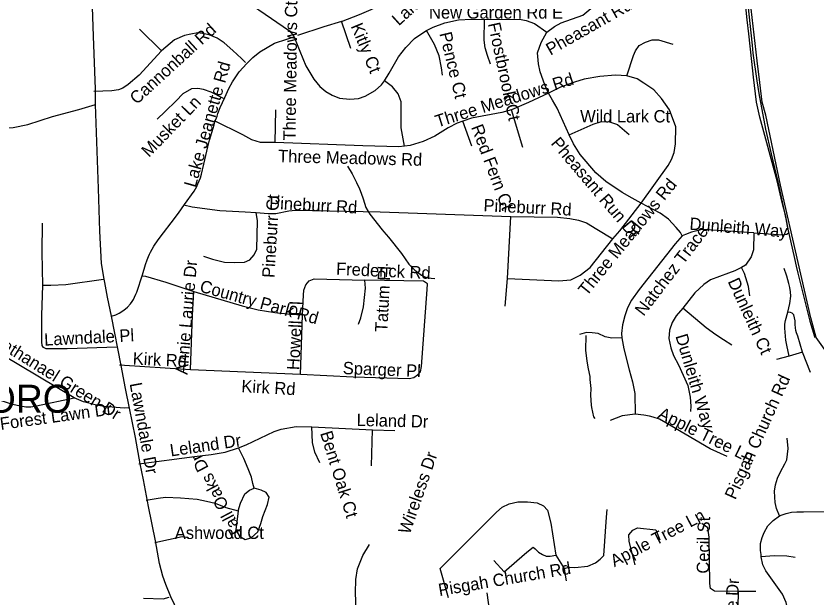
# Model space of a CAD drawing. Extents: x 1662474 to 1856135, y 779280 to 917889.
# Drawn here: x 1753631 to 1759792, y 863432 to 867907 of the extents above; entities that cross this region are included whole.
import ezdxf

# ---------------------------------------------------------------- set-up
doc = ezdxf.new("R2010")
doc.units = 0
for name, color, linetype in [('Exist Boundary Land Use Park Urban  Label', 7, 'Continuous'), ('Exist Hydrographic Misc Water Feature', 7, 'Continuous'), ('Exist Road Non-System Type 51', 7, 'Continuous'), ('Exist Road Non-System Type 51 Label', 7, 'Continuous'), ('Exist Utilities Electrical Transmission Line', 7, 'Continuous')]:
    doc.layers.add(name, color=color, linetype=linetype)

msp = doc.modelspace()

# ---------------------------------------------------------------- linework, layer by layer
at = {"layer": 'Exist Hydrographic Misc Water Feature'}
for points in [[(1759246.2, 868099.6), (1759261.2, 867971.3), (1759276.1, 867849.2), (1759292.7, 867683), (1759298.3, 867621), (1759328.6, 867408.7), (1759343.8, 867310.4), (1759395.5, 867038), (1759440, 866847.5), (1759490.2, 866631.1), (1759551.9, 866348.5), (1759563.4, 866290.4), (1759617.5, 866043.8), (1759631.1, 865983.8), (1759644.4, 865929.6), (1759736.7, 865560), (1759771.5, 865441.6), (1759775.4, 865435.5)], [(1756180.3, 866752.2), (1756215.7, 866693.8), (1756249.2, 866627.6), (1756272.7, 866577.4), (1756286.5, 866545.3), (1756302.3, 866501.1), (1756321.7, 866435), (1756339.4, 866404.8), (1756353.3, 866382.7), (1756448.3, 866261.9), (1756460.2, 866247.8), (1756495.8, 866205.4), (1756594.9, 866080.6), (1756652.3, 866000.2), (1756670.1, 865980), (1756697.8, 865953.7), (1756749.5, 865915.3), (1756775.5, 865901), (1756799.5, 865892.8), (1756825.3, 865890.7), (1756853.2, 865888.4)], [(1758085.8, 864811.4), (1758075.8, 864825.4), (1758060.4, 864895.5), (1758056.7, 864913.6), (1758053.2, 864991.6), (1758053.6, 865041.6), (1758051.8, 865065.6), (1758048.3, 865111.7), (1758046.4, 865135.8), (1758034.7, 865193.9), (1758023.3, 865254), (1758014, 865338), (1758015.1, 865450.1)]]:
    msp.add_lwpolyline(points, dxfattribs=at)
at = {"layer": 'Exist Road Non-System Type 51'}
for p, q in [((1756206.8, 867658.2), (1756133.9, 867868.8)), ((1754749.1, 867638.6), (1754580.2, 867806.5)), ((1754243.6, 867226.3), (1754241.4, 867345.8)), ((1755625.1, 866933.4), (1755628.4, 867187.1)), ((1757530.4, 866896), (1757441.9, 867185.5)), ((1757135.9, 866905.5), (1757068.9, 867099.2)), ((1757412, 865887.9), (1757438, 866365.6)), ((1757393.9, 865676.1), (1757412, 865887.9)), ((1759679.6, 865321), (1759578.4, 865291.6)), ((1759741.1, 865165.9), (1759679.6, 865321)), ((1759578.4, 865291.6), (1759481, 865265.4)), ((1754427, 865223.7), (1754972.1, 865189)), ((1754972.1, 865189), (1755819.9, 865152.2)), ((1755906.2, 864748.9), (1756372.1, 864726)), ((1756365, 864449.1), (1756372.1, 864726)), ((1756372.1, 864726), (1756545.1, 864718.9)), ((1757781.9, 863761.4), (1757847.4, 863659.4)), ((1759322.1, 863482.4), (1759187.9, 863480.4))]:
    msp.add_line(p, q, dxfattribs=at)
for points in [[(1754188.1, 868777.7), (1754312.4, 868783.9), (1754425.6, 868780.8), (1754492.4, 868770.6), (1754578.8, 868745.4), (1754669.2, 868696.5), (1754725.4, 868654.9), (1754774.8, 868612), (1755000.5, 868348.5), (1755062.9, 868273.7), (1755157.6, 868188.7), (1755251.6, 868122.5), (1755499.4, 867954.2), (1755735.1, 867792.9), (1755768.4, 867752.8)], [(1756135.7, 867865.6), (1756271.9, 867919.4), (1756363.1, 867957), (1756530.8, 868041.4), (1756645.7, 868114.3), (1756754.5, 868204.9), (1756835.2, 868302.8), (1756875.7, 868357)], [(1759306.4, 866238.9), (1759531.4, 866225.2), (1759558.6, 866230.4), (1759574.4, 866243.6), (1759551.4, 866364.9), (1759524, 866472.9), (1759485.6, 866638.6), (1759351.9, 867129.9), (1759327.1, 867243.9), (1759302.2, 867436.8), (1759289.9, 867557.2), (1759266.9, 867771.1), (1759254.5, 867877.1), (1759241.9, 868004.4), (1759222.1, 868138.9), (1759208.5, 868153.5), (1759148.1, 868122), (1759120.1, 868131.4), (1759067.9, 868180.5), (1759013.9, 868219.4)], [(1754241.4, 867345.8), (1754226.7, 867751.3), (1754217.1, 868052.1)], [(1757714.1, 867782.1), (1757773.4, 867826.2), (1757823.5, 867854), (1757991, 867914.2), (1758051.6, 867964.8), (1758135.1, 868043)], [(1756135.7, 867865.6), (1755998.8, 867825.2), (1755795.8, 867757.3)], [(1756789.1, 867795.8), (1756840.1, 867820.7), (1756928.9, 867854.2), (1757033.8, 867878.2), (1757133.8, 867883.2), (1757234, 867881.1)], [(1757280.8, 867538.2), (1757257.9, 867602.9), (1757240.1, 867662.4), (1757231.9, 867721.8), (1757234, 867881.1)], [(1757234, 867881.1), (1757503.6, 867882.1), (1757555.9, 867873.8), (1757619.4, 867849.9), (1757714.1, 867782.1)], [(1756464, 867410.2), (1756500.4, 867468.5), (1756572.4, 867594.8), (1756628.9, 867665.6), (1756696.5, 867735.2), (1756751.6, 867772.7), (1756789.1, 867795.8)], [(1756912, 867453.2), (1756902.6, 867508.1), (1756885, 867601.9), (1756850.6, 867688.4), (1756789.1, 867795.8)], [(1755396, 867549.1), (1755365.9, 867579.5), (1755298.1, 867641.9), (1755232.5, 867700.2), (1755179.2, 867736.7), (1755117, 867761.7), (1755066.6, 867774.2), (1755029.4, 867777.7), (1754976.1, 867767.2), (1754926.2, 867756.7), (1754850.1, 867723.1), (1754749.1, 867638.6)], [(1755406.2, 867543.5), (1755451.8, 867589.2), (1755505.7, 867631.2), (1755620, 867699.8), (1755713.8, 867730.5), (1755776.4, 867750.8)], [(1755768.4, 867752.8), (1755813.1, 867637.5), (1755860.9, 867523.9), (1755921.5, 867422.9), (1755968.1, 867365.6), (1756014.1, 867327), (1756062.9, 867298.9), (1756118.1, 867276.9), (1756197.4, 867267.7), (1756264, 867271.9), (1756317.2, 867290.5), (1756393.4, 867334.1), (1756441.1, 867378.2), (1756464, 867410.2)], [(1757726.1, 867314.9), (1757699.1, 867377.4), (1757663.1, 867479), (1757648.5, 867538.6), (1757643.2, 867624.1), (1757670.2, 867703.7), (1757714.1, 867782.1)], [(1758328.8, 867447.8), (1758379.6, 867604.2), (1758395.6, 867640.7), (1758423.8, 867679.5), (1758472.1, 867707.6), (1758523, 867724.1), (1758571.9, 867725.2), (1758682.6, 867689.8)], [(1754749.1, 867638.6), (1754579.2, 867451.4), (1754494.1, 867380.6), (1754453.5, 867351.9), (1754418.1, 867339.9), (1754369, 867332.2), (1754229.4, 867326.2)], [(1755237, 867282), (1755268.5, 867349.4), (1755295.3, 867400.9), (1755346.8, 867477.2), (1755406.2, 867543.5)], [(1754077.4, 864972.2), (1753532.5, 865296.4), (1753440.9, 865356.2), (1753381.6, 865406.9), (1753330.4, 865463.8), (1753274, 865529.9), (1753222.6, 865607.4), (1753187.6, 865657.5), (1753151.6, 865756.2), (1753124.9, 865849.1), (1753059.6, 866400.5), (1753055.6, 866541.8), (1753058.5, 866607.4), (1753073.5, 866705), (1753107.4, 867174.8), (1753116.9, 867347.8), (1753106.6, 867469), (1753079.2, 867532.8)], [(1758328.8, 867447.8), (1758242.9, 867453.5), (1758120.9, 867442), (1757999.9, 867421), (1757925.9, 867398.2), (1757819.9, 867359.9), (1757726.1, 867314.9)], [(1758439.8, 866468.8), (1758646.1, 866756.9), (1758672.9, 866804.2), (1758692.2, 866857.4), (1758704.4, 866925.4), (1758705.4, 867054.4), (1758657.4, 867184.8), (1758595.9, 867273.2), (1758537.6, 867338.9), (1758460.5, 867391.9), (1758409.6, 867424.1), (1758328.8, 867447.8)], [(1756618.9, 866905.5), (1756594.4, 867046.7), (1756594.4, 867248), (1756570.2, 867308.1), (1756526.6, 867363.5), (1756464, 867410.2)], [(1755227, 867272.2), (1755131.4, 867322), (1755071.9, 867342.2), (1755028.4, 867351.2), (1754980.2, 867348.2), (1754913.4, 867308.7), (1754862.9, 867256.4), (1754777.1, 867174.2), (1754716.5, 867112.9)], [(1757726.1, 867314.9), (1757572.1, 867242), (1757441.9, 867185.5)], [(1757884.6, 866993.9), (1757793.9, 867198.9), (1757757.4, 867259.2), (1757726.1, 867314.9)], [(1755161, 867093.1), (1755165.8, 867106), (1755172.5, 867123.2), (1755177.2, 867136.6), (1755184.3, 867156.5), (1755201.5, 867203.3), (1755237, 867282)], [(1753393.4, 867068.2), (1753493.3, 867055.4), (1753559.1, 867046.8), (1753609, 867050.7), (1753723.1, 867073.6), (1753911.4, 867134.5), (1754113.7, 867189.4), (1754243.6, 867226.3)], [(1754308.9, 865883.6), (1754288.9, 866004.5), (1754275.2, 866251.9), (1754264.2, 866581.7), (1754243.6, 867226.3)], [(1757441.9, 867185.5), (1757366.9, 867164.9), (1757133.5, 867121.8), (1757068.9, 867099.2)], [(1754927.5, 866457.9), (1755000.6, 866559.6), (1755021.9, 866596.7), (1755030.3, 866615.7), (1755049.4, 866663.4), (1755056.8, 866692), (1755075.9, 866767.3), (1755107, 866901.6), (1755118.6, 866952), (1755154.5, 867071.7), (1755161, 867093.1)], [(1755625.1, 866933.4), (1755510.4, 866934.6), (1755443.8, 866954.4), (1755376.1, 866992.9), (1755158.2, 867101)], [(1757068.9, 867099.2), (1757023, 867084.5), (1756955.4, 867046.9), (1756852.4, 866984.5), (1756762.6, 866941.2), (1756662.6, 866912.4), (1756618.9, 866905.5)], [(1757884.6, 866993.9), (1758071, 867074.5), (1758134.6, 867095), (1758196, 867093.7), (1758256.4, 867072.2), (1758347.1, 866996)], [(1758439.8, 866468.8), (1758371, 866506.6), (1758292.9, 866549.1), (1758166.9, 866634.7), (1758090.8, 866702.1), (1757971, 866843), (1757919.9, 866924.1), (1757884.6, 866993.9)], [(1756618.9, 866905.5), (1756576.1, 866902.4), (1756298.1, 866909.7), (1755625.1, 866933.4)], [(1754603.4, 865915.7), (1754627.4, 865997.2), (1754640.7, 866032.9), (1754650.4, 866057.7), (1754657.8, 866076.6), (1754665.4, 866092.3), (1754690.7, 866137.9), (1754725.6, 866185.8), (1754764.2, 866240.1), (1754824.5, 866317), (1754879.6, 866391.3), (1754927.5, 866457.9)], [(1754922, 866454.4), (1754986.6, 866439.9), (1755198.1, 866410.5), (1755392.9, 866402.4), (1755478.1, 866396.9)], [(1758220.9, 866192.9), (1758276.2, 866254.4), (1758439.8, 866468.8)], [(1758754.5, 866216.8), (1758741.9, 866242.8), (1758709.6, 866281.4), (1758649.2, 866344.9), (1758585.8, 866391.9), (1758439.8, 866468.8)], [(1755072.9, 866061.7), (1755141.6, 866037.8), (1755233.6, 866014.4), (1755313.4, 866011.9), (1755387.6, 866013.7), (1755430.4, 866032.5), (1755463.8, 866070.1), (1755482.4, 866114.7), (1755487.6, 866331.2), (1755478.1, 866396.9)], [(1755478.1, 866396.9), (1755570.9, 866388.4), (1755628.4, 866389.8), (1755730.1, 866409.4), (1755781.4, 866413.7), (1756432.5, 866401.4), (1757438, 866365.6)], [(1753836.8, 865834.7), (1753832, 866090), (1753834.4, 866313.9)], [(1757438, 866365.6), (1757796, 866359.6), (1757890.8, 866351.2), (1757957.4, 866336.8), (1758019.1, 866315.8), (1758099.1, 866267.7), (1758220.9, 866192.9)], [(1759306.4, 866238.9), (1758909.6, 866265.9), (1758826.9, 866245.7), (1758780.5, 866228.4), (1758754.5, 866216.8)], [(1757412, 865887.9), (1757807, 865869.9), (1757898.6, 865878.2), (1757970, 865915.5), (1758046.9, 865973), (1758220.9, 866192.9)], [(1758754.5, 866216.8), (1758700.1, 866154.4), (1758424.1, 865803.4), (1758365.8, 865722.1), (1758334.6, 865663.8), (1758314.6, 865601.4), (1758296.2, 865531.8), (1758287.6, 865465.4), (1758290.8, 865433.6)], [(1759306.4, 866238.9), (1759303, 866110), (1759285.6, 866055.4), (1759243.1, 865992.4), (1759211.1, 865973)], [(1759211.1, 865973), (1759159.8, 865948.2), (1759110.6, 865930.4), (1758972.1, 865878.5), (1758920.1, 865842.8), (1758851.4, 865778.2), (1758759.1, 865661.7)], [(1759274.6, 865756.7), (1759264.4, 865826.8), (1759234.2, 865926.8), (1759211.1, 865973)], [(1759566.9, 865629.7), (1759583.1, 865695.2), (1759589.4, 865753.9), (1759588.6, 865786.4), (1759583.4, 865818.4), (1759573.9, 865849.1), (1759566.5, 865879), (1759558.6, 865905.5), (1759552.1, 865929.9), (1759544.8, 865951.2), (1759539, 865965.4)], [(1754303.4, 865880.4), (1754013.9, 865839.9), (1753898.1, 865834.7), (1753836.8, 865834.7)], [(1754366.4, 865598.9), (1754335.8, 865744.2), (1754313.2, 865857.2), (1754308.9, 865883.6)], [(1754366.4, 865598.9), (1754399.8, 865609.2), (1754425.3, 865622.4), (1754459.4, 865645.4), (1754488.6, 865669), (1754510.4, 865693.6), (1754525.1, 865713), (1754534.5, 865727.8), (1754542.5, 865744.3), (1754552.6, 865767.1), (1754560, 865784), (1754603.4, 865915.7)], [(1754601, 865909.4), (1754626.8, 865907.6), (1754782.9, 865859.9), (1754998.9, 865788.8)], [(1755819.9, 865152.2), (1756224.1, 865132.6), (1756654.2, 865118.9), (1756689.6, 865126.2), (1756718.9, 865148), (1756742.4, 865171.9), (1756749.5, 865210.8), (1756792.6, 865803.4), (1756794.9, 865848), (1756764.8, 865867.8), (1756313.6, 865875.4)], [(1755835.6, 865609.4), (1755841.6, 865759.4), (1755845.9, 865800), (1755860.6, 865840.7), (1755885.5, 865870.1), (1755924.1, 865886.4), (1756313.6, 865875.4)], [(1756264.8, 865538.6), (1756283.6, 865587.4), (1756304.9, 865670.1), (1756318.4, 865815.2), (1756313.6, 865875.4)], [(1754406.5, 865361.7), (1754025.4, 865347.8), (1753863.2, 865348.9), (1753842, 865357), (1753832, 865372.7), (1753829.1, 865401.4), (1753829.4, 865607.4), (1753836.8, 865834.7)], [(1754972.1, 865189), (1754988.1, 865606), (1754998.9, 865788.8)], [(1754998.9, 865788.8), (1755370.6, 865679.8), (1755493.9, 865647), (1755620.6, 865626.5), (1755744, 865615.2), (1755835.6, 865609.4)], [(1758759.1, 865661.7), (1758707.5, 865602.4), (1758678.4, 865549.1), (1758657.4, 865490.6), (1758651.4, 865427.4), (1758666.9, 865354.4), (1758687.9, 865297.1), (1758726.1, 865223.9), (1758799.1, 865065.7), (1758816.4, 864976.2), (1758820.6, 864906.9), (1758819.9, 864864.6)], [(1759137.6, 865376.1), (1759073.1, 865417.6), (1759014.9, 865454.4), (1758938.8, 865509.4), (1758759.1, 865661.7)], [(1759578.4, 865291.6), (1759566.9, 865339.1), (1759561.2, 865363.5), (1759556.9, 865388.2), (1759552.6, 865415.2), (1759546.1, 865475.4), (1759544.5, 865507.1), (1759545.2, 865537.2), (1759549.2, 865565.6), (1759566.9, 865629.7)], [(1759679.6, 865321), (1759645, 865445.7), (1759639.5, 865457.2), (1759634, 865471.7), (1759629.5, 865489.5), (1759625.9, 865510.5), (1759624, 865534.9), (1759623, 865562.2), (1759614.1, 865608.2), (1759605.9, 865617.9), (1759604.1, 865619.7), (1759599.6, 865623.4), (1759588.4, 865627.4), (1759566.9, 865629.7)], [(1754437.5, 865228.7), (1754439.5, 865218.7), (1754366.4, 865598.9)], [(1755819.9, 865152.2), (1755822.2, 865222.9), (1755835.6, 865609.4)], [(1758290.8, 865433.6), (1758213.9, 865430.8), (1758161.6, 865439.9), (1758108.6, 865465.1), (1758063.6, 865471.9), (1758019.1, 865474), (1757964.8, 865457.5)], [(1758290.8, 865433.6), (1758306.5, 865348), (1758348.1, 865186.6), (1758373.1, 865095), (1758391.8, 865005.2), (1758392.9, 864845.9)], [(1754505.1, 864892.5), (1754473.5, 865043.7), (1754439.5, 865218.7)], [(1753084.2, 865051.8), (1753167.4, 865053), (1753257.2, 865034.9), (1753532, 864946.5), (1753593.1, 864925.5), (1753652.2, 864911.9), (1753706.6, 864902.4), (1753743.9, 864901.1), (1753788.1, 864909.5), (1754077.4, 864972.2)], [(1754497.1, 864894), (1754462.6, 864892.7), (1754308.1, 864905), (1754251.1, 864913.4), (1754150.4, 864939.9), (1754077.4, 864972.2)], [(1754586.6, 864462.1), (1754549.9, 864665.6), (1754505.1, 864892.5)], [(1758392.9, 864845.9), (1758292.9, 864831.5), (1758200.1, 864796.1)], [(1759100.1, 864518.9), (1758968.9, 864578.2), (1758660.5, 864760.7), (1758580.5, 864806.1), (1758532.4, 864822.4), (1758503.4, 864830.5), (1758460.5, 864836.8), (1758392.9, 864845.9)], [(1755342.8, 864585.4), (1755402.4, 864610.5), (1755615.6, 864712.9), (1755669.8, 864730.5), (1755786.6, 864750.9), (1755906.2, 864748.9)], [(1755966.9, 864472.2), (1755930.4, 864552.2), (1755912.6, 864628.4), (1755906.2, 864748.9)], [(1759502.2, 864062.5), (1759480.1, 864119.8), (1759471.2, 864165.7), (1759467.1, 864206.6), (1759466, 864252.5), (1759473.4, 864301.1), (1759487.5, 864352.8), (1759511.9, 864402.7), (1759543.4, 864463.9), (1759560.5, 864492.9), (1759569.6, 864581.4), (1759561.6, 864660.9)], [(1754576.1, 864464.4), (1755003.1, 864519.7), (1755131.8, 864535.4), (1755240.6, 864553), (1755342.8, 864585.4)], [(1755463.8, 864277.2), (1755452.1, 864311.6), (1755441.6, 864359.6), (1755416.8, 864424.2), (1755384.5, 864503.2), (1755342.8, 864585.4)], [(1754704.7, 863871.7), (1754649.4, 864134.3), (1754610.6, 864339.7), (1754586.6, 864462.1)], [(1755339.4, 864100.9), (1755322, 863956.5), (1755349.9, 863907.4), (1755392.9, 863882.4), (1755439.6, 863893.8), (1755489.8, 863939.9), (1755513.6, 864005.2), (1755529.4, 864059.6), (1755565.9, 864149.4), (1755578.1, 864207.4), (1755556.1, 864241.8), (1755516.8, 864261.4), (1755463.8, 864277.2)], [(1755339.4, 864100.9), (1755356.9, 864161.2), (1755392.1, 864233.4), (1755427.2, 864260.7), (1755463.8, 864277.2)], [(1754631.5, 864184.2), (1754725.1, 864200), (1754780.2, 864206.4), (1754896, 864201.1), (1755025.1, 864191.9), (1755095, 864175.1), (1755161.6, 864160.4), (1755243.8, 864128.4), (1755339.4, 864100.9)], [(1756958.4, 863432.1), (1756893.4, 863658.9), (1757327.2, 864092.2), (1757370.8, 864129.2), (1757425.1, 864156.4), (1757489.6, 864170.9), (1757564.8, 864170.9), (1757638.8, 864162.8), (1757687.6, 864139.7), (1757718.6, 864107.4), (1757744, 864007.4), (1757781.9, 863761.4)], [(1757847.4, 863659.4), (1757886.5, 863668.9), (1757930.4, 863665.4), (1758029.4, 863676.9), (1758087.6, 863703.2), (1758124.1, 863730.2), (1758152.4, 863757.2), (1758172.6, 864053.1), (1758178.9, 864111.9)], [(1759502.2, 864062.5), (1759523.2, 864069.9), (1759555.5, 864080.4), (1759596.1, 864092.9), (1759636.6, 864093.8), (1759687.9, 864094.8), (1759946.4, 864095.9)], [(1759363.4, 863749.1), (1759361.6, 863766.4), (1759357.9, 863797.9), (1759357.1, 863851.8), (1759369.4, 863896.4), (1759386.2, 863934.2), (1759414.9, 863986.7), (1759455.5, 864027.1), (1759502.2, 864062.5)], [(1758393.9, 863685.6), (1758347.4, 863865.7), (1758345.6, 863917.4), (1758374.1, 863953.4), (1758410.6, 863969.9), (1758551.4, 863955.2), (1758582.6, 863879.4)], [(1759187.9, 863480.4), (1759002.2, 863483.2), (1758973.1, 863504.8), (1758967.9, 863541.8), (1758961.6, 863900.4), (1758952.4, 863971.9), (1758905.4, 864005)], [(1754698.9, 863859.4), (1754908.4, 863904.2), (1754957.1, 863895.9)], [(1754821.3, 863440.4), (1754784.6, 863534.7), (1754760.3, 863599), (1754735.7, 863695.7), (1754704.7, 863871.7)], [(1756291.9, 863181.4), (1756272.1, 863232.1), (1756248, 863342), (1756242.8, 863470.9), (1756244.9, 863574.4), (1756256.4, 863655.4), (1756298.1, 863758.4), (1756349, 863841.8)], [(1757305.4, 863718.9), (1757386.5, 863632.6), (1757559.5, 863784.6), (1757609.6, 863822.1), (1757622.8, 863810.2), (1757650, 863783.5), (1757679.4, 863765.4), (1757707.5, 863753.4), (1757738.8, 863752.2), (1757781.9, 863761.4)], [(1759623.2, 863742.9), (1759560.8, 863752.2), (1759462.6, 863756.8), (1759363.4, 863749.1)], [(1759554.5, 863041), (1759568.9, 863284.6), (1759566.9, 863342.9), (1759555.5, 863397.9), (1759525.4, 863460.4), (1759398, 863640.8), (1759376.2, 863686.7), (1759363.4, 863749.1)], [(1757847.4, 863659.4), (1757852.1, 863623.2), (1757861.6, 863564.4)], [(1757558.4, 863173), (1757465.9, 863164.6), (1757412.8, 863162.5), (1757373.1, 863174.9), (1757332.5, 863195.6), (1757300.1, 863234.4), (1757279.4, 863284.6), (1757254, 863471.9)], [(1759153.4, 862586.7), (1759185.6, 863361.5), (1759187.9, 863480.4)], [(1754611.2, 863431.2), (1754763.8, 863425), (1754809.4, 863438.9)], [(1754932.5, 863233.4), (1754877.8, 863323.7), (1754821.3, 863440.4)]]:
    msp.add_lwpolyline(points, dxfattribs=at)
at = {"layer": 'Exist Utilities Electrical Transmission Line'}
msp.add_lwpolyline([(1759892.9, 865284.2), (1759785.9, 865435.4), (1759744.5, 865586.6), (1759646.8, 866011.7), (1759510.9, 866605.3), (1759398.1, 867144.6), (1759371.3, 867244.9), (1759352.7, 867395), (1759330.5, 867563.5), (1759286.5, 867963.9)], dxfattribs=at)

# ---------------------------------------------------------------- texts
at = {"layer": 'Exist Boundary Land Use Park Urban  Label'}
msp.add_text('GREENSBORO', height=215, dxfattribs=at).set_placement((1751999.7, 864856.7))
at = {"layer": 'Exist Road Non-System Type 51 Label'}
for s, rotation, p in [('Lake Jeanette Rd', 42.14589, (1756574.8, 867827.6)), ('Pheasant Run Dr', 29.75938, (1757741.8, 867601.6)), ('Three Meadows Ct', 89.21564, (1755780.7, 866949.6)), ('Cannonball Rd', 42.47842, (1754559.3, 867222.2)), ('Kitly Ct', 292.36829, (1756203.9, 867830.1)), ('Frostbrook Ct', 282.08787, (1757260.5, 867848)), ('Pence Ct', 283.5593, (1756886.9, 867772.9)), ('Lake Jeanette Rd', 74.24161, (1755012.4, 866583.4)), ('Three Meadows Rd', 17.53523, (1756872.4, 867048.9)), ('Musket Ln', 45.99988, (1754653.6, 866815.9)), ('Red Fern Ct', 290.58922, (1757129.7, 867053)), ('Pheasant Run Dr', 310.34821, (1757740, 866926)), ('Three Meadows Rd', 358.49168, (1755645.9, 866784.2)), ('Three Meadows Rd', 50.89139, (1758020.3, 865748.4)), ('Pineburr Ct', 86.58531, (1755618.4, 865891.5)), ('Pineburr Rd', 356.80399, (1755576.3, 866425.9)), ('Pineburr Rd', 357.12284, (1757224.8, 866406.1)), ('Dunleith Way', 355.38931, (1758808.5, 866264.3)), ('Natchez Trace', 52.44767, (1758458.3, 865594)), ('Annie Laurie Dr', 85.10377, (1754949.6, 865146.2)), ('Frederick Rd', 357.39799, (1756091.4, 865917.6)), ('Tatum Pl', 86.98373, (1756486.4, 865474.4)), ('Dunleith Ct', 294.62617, (1759103.2, 865866.3)), ('Country Park Rd', 344.34224, (1755037.5, 865788.9)), ('Howell Pl', 87.32214, (1755809.6, 865182.8)), ('Lawndale Pl', 2.87984, (1753849.9, 865371.7)), ('Nathanael Green Dr', 328.04678, (1753435.1, 865397.7)), ('Dunleith Way', 286.52829, (1758702, 865446.5)), ('Kirk Rd', 357.22132, (1754527.1, 865227.6)), ('Sparger Pl', 357.74686, (1756143, 865153.9)), ('Pisgah Church Rd', 65.68704, (1759164.1, 864181.9)), ('Lawndale Dr', 280.36992, (1754504.5, 865079.9)), ('Kirk Rd', 356.65414, (1755362.2, 865015.3)), ('Forest Lawn Dr', 7.81224, (1753514, 864724)), ('Leland Dr', 358.5815, (1756250, 864754.8)), ('Apple Tree Ln', 333.59897, (1758559.9, 864819)), ('Bent Oak Ct', 287.27706, (1755969, 864699.3)), ('Leland Dr', 8.34883, (1754822.4, 864519.7)), ('Tall Oaks Dr', 117.79796, (1755382.2, 863927)), ('Wireless Dr', 70.84059, (1756658.6, 863915.4)), ('Apple Tree Ln', 27.62093, (1758233.4, 863667.1)), ('Cecil St', 88.80319, (1758961, 863617.9)), ('Pisgah Church Rd', 9.62512, (1756888, 863445.8)), ('Karlingdale Dr', 87.22164, (1759154.3, 862775.7))]:
    msp.add_text(s, height=95, rotation=rotation, dxfattribs=at).set_placement(p)
for s, p in [('New Garden Rd E', (1756807.5, 867887.4)), ('Wild Lark Ct', (1757970.2, 867089)), ('Ashwood Ct', (1754852.1, 863885.5))]:
    msp.add_text(s, height=95, dxfattribs=at).set_placement(p)

doc.saveas('drawing.dxf')
